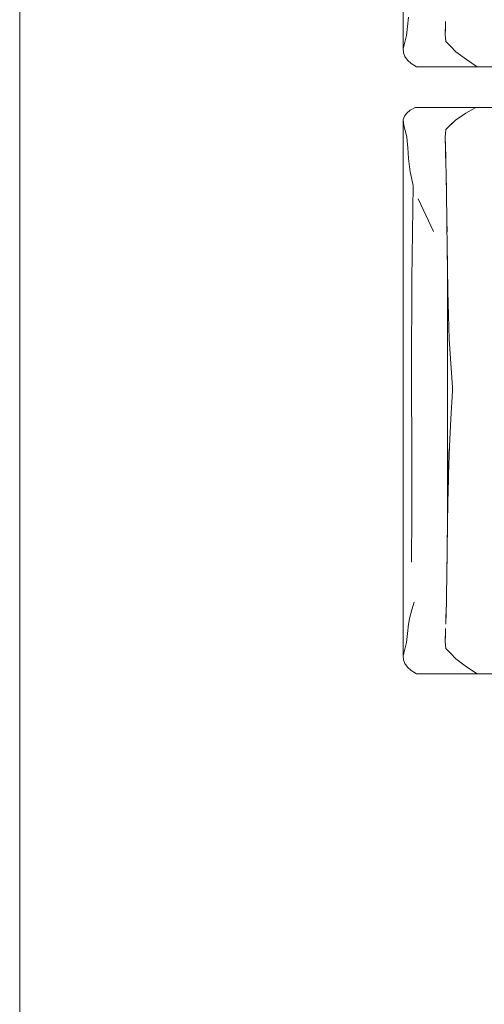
# Model space of a CAD drawing. Header units: millimetres. Extents: x 321 to 585, y -277 to 9.
# Tile 1027 of 1056: x 360.849 to 361.767, y -21.444 to -19.498. Entities that reach past the tile are written whole.
import ezdxf

# ---------------------------------------------------------------- set-up
doc = ezdxf.new("R2010")
doc.units = ezdxf.units.MM
doc.header["$MEASUREMENT"] = 0
doc.layers.add('IFC-Elemento de mobília-Contorno', color=152, linetype='Continuous', lineweight=5)
doc.layers.add('IFC-Laje-Contorno', color=134, linetype='Continuous', lineweight=5)

msp = doc.modelspace()

# ---------------------------------------------------------------- linework, layer by layer
at = {"layer": 'IFC-Elemento de mobília-Contorno', "color": 7, "lineweight": 5}
for p, q in [((361.6069, -19.2204), (361.607, -19.555)), ((361.6153, -19.5109), (361.6174, -19.4928)), ((361.6902, -19.5142), (361.6906, -19.5013)), ((361.6133, -19.5291), (361.6153, -19.5109)), ((361.6897, -19.5247), (361.6903, -19.5087)), ((361.6897, -19.5272), (361.6902, -19.5142)), ((361.6903, -19.5087), (361.6904, -19.5057)), ((361.6091, -19.5448), (361.6112, -19.537)), ((361.6112, -19.537), (361.6133, -19.5291)), ((361.6897, -19.5247), (361.6898, -19.5252)), ((361.6897, -19.5272), (361.6908, -19.5406)), ((361.6908, -19.5406), (361.7009, -19.5508)), ((361.607, -19.555), (361.6091, -19.5448)), ((361.607, -19.555), (361.6073, -19.5632)), ((361.7009, -19.5508), (361.711, -19.561)), ((361.6073, -19.5632), (361.6101, -19.5706)), ((361.6101, -19.5706), (361.615, -19.5777)), ((361.615, -19.5777), (361.6227, -19.5845)), ((361.711, -19.561), (361.732, -19.5767)), ((361.732, -19.5767), (361.753, -19.591)), ((361.6227, -19.5845), (361.628, -19.5877)), ((361.628, -19.5877), (361.6333, -19.591)), ((361.6333, -19.591), (361.753, -19.591)), ((361.753, -19.591), (361.8354, -19.591)), ((361.6137, -19.6823), (361.6205, -19.6766)), ((361.6205, -19.6766), (361.6302, -19.671)), ((361.6302, -19.671), (361.7505, -19.671)), ((361.7303, -19.6828), (361.7505, -19.671)), ((361.7505, -19.671), (361.8885, -19.671)), ((361.6068, -20.0013), (361.607, -19.695)), ((361.607, -19.695), (361.6093, -19.6884)), ((361.607, -19.695), (361.6072, -19.7024)), ((361.6093, -19.6884), (361.6137, -19.6823)), ((361.6908, -19.7146), (361.71, -19.6962)), ((361.7004, -19.7054), (361.71, -19.6962)), ((361.71, -19.6962), (361.7303, -19.6828)), ((361.6072, -19.7024), (361.6096, -19.7121)), ((361.6096, -19.7121), (361.6117, -19.7212)), ((361.6903, -19.7224), (361.6908, -19.7146)), ((361.6903, -19.7226), (361.6908, -19.7146)), ((361.6908, -19.7146), (361.7004, -19.7054)), ((361.6117, -19.7212), (361.6139, -19.7303)), ((361.6139, -19.7303), (361.6156, -19.7512)), ((361.6897, -19.7302), (361.6903, -19.7224)), ((361.6897, -19.7306), (361.6903, -19.7226)), ((361.6897, -19.7306), (361.6904, -19.7546)), ((361.6897, -19.7306), (361.6902, -19.7466)), ((361.6156, -19.7512), (361.6174, -19.7721)), ((361.6902, -19.7458), (361.6906, -19.7614)), ((361.6904, -19.7526), (361.6904, -19.7546)), ((361.6904, -19.7546), (361.6907, -19.7626)), ((361.6174, -19.7721), (361.6207, -19.7982)), ((361.6906, -19.7614), (361.6911, -19.7817)), ((361.6907, -19.7626), (361.6909, -19.7746)), ((361.6911, -19.7817), (361.6916, -19.8021)), ((361.6207, -19.7982), (361.6263, -19.8255)), ((361.6916, -19.8021), (361.6923, -19.8482)), ((361.6916, -19.8046), (361.6917, -19.8058)), ((361.6917, -19.8058), (361.6921, -19.8355)), ((361.624, -20.0102), (361.6263, -19.8255)), ((361.6923, -19.8482), (361.6929, -19.8899)), ((361.6924, -19.85), (361.6924, -19.8507)), ((361.6924, -19.8507), (361.6929, -19.8866)), ((361.6362, -19.852), (361.6668, -19.9165)), ((361.6515, -19.8843), (361.6668, -19.9165)), ((361.6929, -19.8899), (361.6932, -19.9125)), ((361.6929, -19.8904), (361.693, -19.8946)), ((361.693, -19.8946), (361.6933, -19.9174)), ((361.6932, -19.9125), (361.6935, -19.9351)), ((361.6935, -19.9351), (361.6936, -19.9463)), ((361.6936, -19.9391), (361.6936, -19.9408)), ((361.6936, -19.9408), (361.6942, -19.9879)), ((361.6938, -19.9612), (361.6941, -19.9838)), ((361.6941, -20.505), (361.6941, -19.9838)), ((361.6942, -19.9879), (361.6948, -20.0341)), ((361.6068, -20.0013), (361.6069, -20.4204)), ((361.6234, -20.1946), (361.624, -20.0102)), ((361.6948, -20.0341), (361.6978, -20.1293)), ((361.6978, -20.1293), (361.704, -20.2251)), ((361.6234, -20.1946), (361.6238, -20.3705)), ((361.701, -20.2865), (361.704, -20.2313)), ((361.704, -20.2251), (361.7043, -20.2277)), ((361.704, -20.2251), (361.7041, -20.2264)), ((361.704, -20.2313), (361.7043, -20.2277)), ((361.704, -20.2313), (361.7041, -20.2295)), ((361.7041, -20.2264), (361.7043, -20.2277)), ((361.7041, -20.2295), (361.7043, -20.2277)), ((361.6981, -20.3417), (361.701, -20.2865)), ((361.6948, -20.4515), (361.6948, -20.346)), ((361.6964, -20.3966), (361.6981, -20.3417)), ((361.6238, -20.3705), (361.6239, -20.4768)), ((361.6961, -20.4062), (361.6964, -20.3966)), ((361.6948, -20.4515), (361.6961, -20.4062)), ((361.6069, -20.4204), (361.607, -20.755)), ((361.6943, -20.4944), (361.6948, -20.4515)), ((361.623, -20.5703), (361.6239, -20.4768)), ((361.6937, -20.5384), (361.6943, -20.4944)), ((361.6937, -20.5371), (361.6941, -20.505)), ((361.6935, -20.5576), (361.6937, -20.5371)), ((361.6937, -20.5439), (361.6937, -20.5384)), ((361.6932, -20.5811), (361.6935, -20.5576)), ((361.6932, -20.5806), (361.6934, -20.5659)), ((361.6929, -20.6047), (361.6932, -20.5811)), ((361.6931, -20.5883), (361.6932, -20.5806)), ((361.6925, -20.6265), (361.6929, -20.6047)), ((361.6926, -20.6222), (361.6928, -20.6105)), ((361.6921, -20.6483), (361.6925, -20.6265)), ((361.6924, -20.633), (361.6926, -20.6222)), ((361.6235, -20.664), (361.6285, -20.649)), ((361.6915, -20.6705), (361.6921, -20.6483)), ((361.6197, -20.6786), (361.6235, -20.664)), ((361.6913, -20.6806), (361.6918, -20.6635)), ((361.6918, -20.6635), (361.692, -20.6535)), ((361.6174, -20.6928), (361.6197, -20.6786)), ((361.6909, -20.6928), (361.6915, -20.6705)), ((361.6153, -20.7109), (361.6174, -20.6928)), ((361.6902, -20.7142), (361.6906, -20.7013)), ((361.6903, -20.7087), (361.6904, -20.7057)), ((361.6133, -20.7291), (361.6153, -20.7109)), ((361.6897, -20.7247), (361.6903, -20.7087)), ((361.6897, -20.7272), (361.6902, -20.7142)), ((361.6897, -20.7247), (361.6898, -20.7252)), ((361.6897, -20.7272), (361.6908, -20.7406)), ((361.607, -20.755), (361.6091, -20.7448)), ((361.6091, -20.7448), (361.6112, -20.737)), ((361.6112, -20.737), (361.6133, -20.7291)), ((361.6908, -20.7406), (361.7009, -20.7508)), ((361.607, -20.755), (361.6073, -20.7632)), ((361.6073, -20.7632), (361.6101, -20.7706)), ((361.7009, -20.7508), (361.711, -20.761)), ((361.711, -20.761), (361.732, -20.7767)), ((361.6101, -20.7706), (361.615, -20.7777)), ((361.615, -20.7777), (361.6227, -20.7845)), ((361.6227, -20.7845), (361.628, -20.7877)), ((361.732, -20.7767), (361.753, -20.791)), ((361.628, -20.7877), (361.6333, -20.791)), ((361.6333, -20.791), (361.753, -20.791)), ((361.753, -20.791), (361.8354, -20.791))]:
    msp.add_line(p, q, dxfattribs=at)
at = {"layer": 'IFC-Laje-Contorno', "color": 7, "lineweight": 5}
for p, q in [((360.8491, -32.0604), (360.8491, -5.9098)), ((360.8491, -29.7619), (360.8491, -6.1598))]:
    msp.add_line(p, q, dxfattribs=at)

doc.saveas('drawing.dxf')
